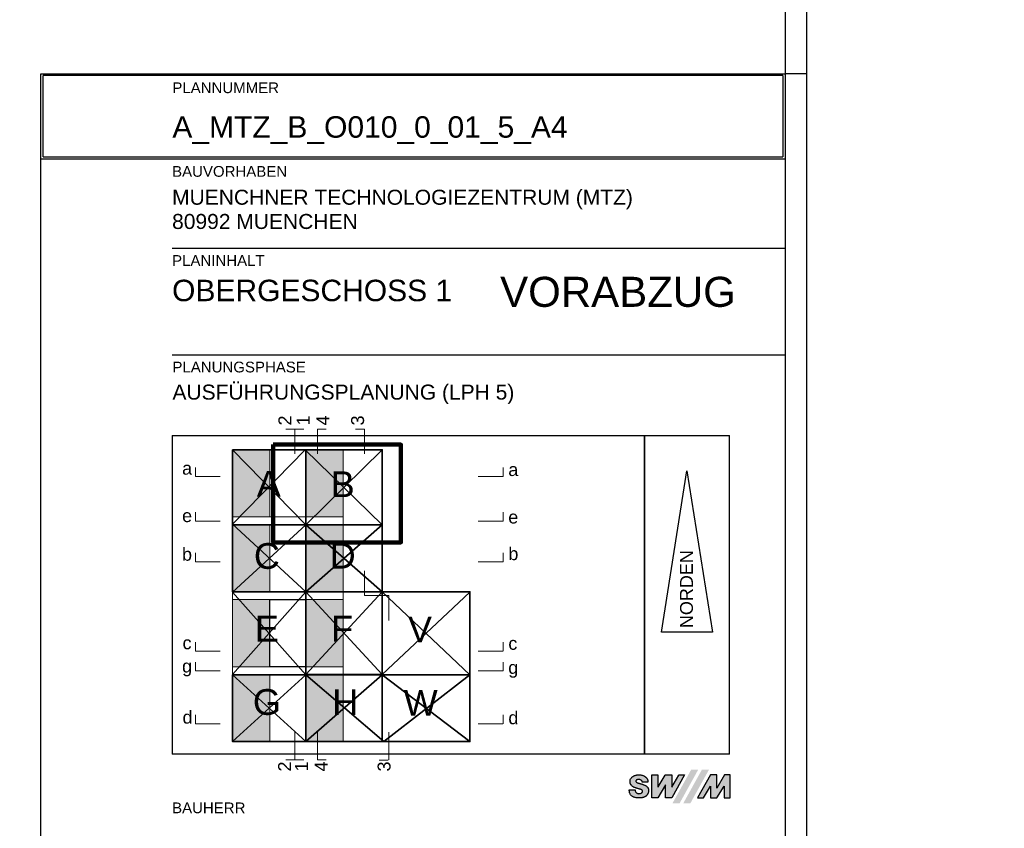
# Model space of a CAD drawing. Header units: metres. Extents: x -13 to 93, y -119 to 25.
# Tile 623 of 656: x -10.899 to -10.668, y -7.349 to -7.158. Entities that reach past the tile are written whole.
import ezdxf
from ezdxf.enums import TextEntityAlignment as Align

# ---------------------------------------------------------------- set-up
doc = ezdxf.new("R2010")
doc.units = ezdxf.units.M
doc.header["$LTSCALE"] = 0.00508
doc.linetypes.add('STYLE_17', pattern=[1.04164, 0.625, -0.20828, 0.06943, -0.13893])
for name, color, linetype, lineweight in [('Keine', 7, 'Continuous', 18), ('Plan-Kopf', 7, 'Continuous', 25), ('Plan-Planrahmen', 7, 'Continuous', 18)]:
    doc.layers.add(name, color=color, linetype=linetype, lineweight=lineweight)
doc.styles.add('Arial', font='ARIAL.TTF')

# ---------------------------------------------------------------- blocks, each defined once
blk = doc.blocks.new('*U1370')
at = {"layer": 'Plan-Planrahmen', "lineweight": 25}
for p, q in [((0.89, 0.1005), (-0.299, 0.1005)), ((0.705, 0.0955), (0.705, 0.1005)), ((0.89, 0.1005), (0.89, -0.7405)), ((-0.274, 0.0955), (0.885, 0.0955)), ((0.885, 0.0955), (0.885, -0.7355))]:
    blk.add_line(p, q, dxfattribs=at)
blk = doc.blocks.new('planlayout_50_4')
at = {"color": 3, "linetype": 'Continuous', "lineweight": 5}
blk.add_wipeout([(-0.33845, 0.13977), (-0.33845, -0.79023), (0.93655, -0.79023), (0.93655, 0.13977)], dxfattribs=at).dxf.layer = 'Plan-Planrahmen'
at = {"layer": 'Plan-Planrahmen', "color": 7}
blk.add_blockref('*U1370', (0, 0), dxfattribs=at)
blk = doc.blocks.new('*U1374')
at = {"layer": 'Plan-Planrahmen', "lineweight": 25}
for p, q in [((0.89, 0.1655), (0.89, -0.6755)), ((0.885, 0.1605), (0.885, -0.6705)), ((0.89, -0.3785), (0.885, -0.3785))]:
    blk.add_line(p, q, dxfattribs=at)
blk = doc.blocks.new('planlayout_50_2')
at = {"color": 3, "linetype": 'Continuous', "lineweight": 5}
blk.add_wipeout([(-0.33845, 0.20477), (-0.33845, -0.72523), (0.93655, -0.72523), (0.93655, 0.20477)], dxfattribs=at).dxf.layer = 'Plan-Planrahmen'
at = {"layer": 'Plan-Planrahmen', "color": 7}
blk.add_blockref('*U1374', (0, 0), dxfattribs=at)
blk = doc.blocks.new('*U1356')
for points in [[(-0.11511, 0.20925), (-0.11511, 0.21158), (-0.11998, 0.21158), (-0.11998, 0.20925)], [(-0.09801, 0.20925), (-0.09801, 0.21158), (-0.10288, 0.21158), (-0.10288, 0.20925)], [(-0.14181, 0.19665), (-0.13948, 0.19665), (-0.13948, 0.20152), (-0.14181, 0.20152)], [(-0.0651, 0.19633), (-0.06277, 0.19633), (-0.06277, 0.2012), (-0.0651, 0.2012)], [(-0.14181, 0.18549), (-0.13948, 0.18549), (-0.13948, 0.19036), (-0.14181, 0.19036)], [(-0.0651, 0.18517), (-0.06277, 0.18517), (-0.06277, 0.19003), (-0.0651, 0.19003)], [(-0.14183, 0.1764), (-0.1395, 0.1764), (-0.1395, 0.18127), (-0.14183, 0.18127)], [(-0.06508, 0.17653), (-0.06276, 0.17653), (-0.06276, 0.1814), (-0.06508, 0.1814)], [(-0.1417, 0.15556), (-0.13958, 0.15556), (-0.13958, 0.16043), (-0.1417, 0.16043)], [(-0.06508, 0.15543), (-0.06297, 0.15543), (-0.06297, 0.1603), (-0.06508, 0.1603)], [(-0.1417, 0.13806), (-0.13937, 0.13806), (-0.13937, 0.14293), (-0.1417, 0.14293)], [(-0.06508, 0.13793), (-0.06276, 0.13793), (-0.06276, 0.1428), (-0.06508, 0.1428)], [(-0.11517, 0.12781), (-0.11517, 0.13014), (-0.12004, 0.13014), (-0.12004, 0.12781)], [(-0.09178, 0.12781), (-0.09178, 0.13014), (-0.09665, 0.13014), (-0.09665, 0.12781)]]:
    blk.add_wipeout(points).dxf.layer = 'Plan-Kopf'
at = {"layer": 'Plan-Kopf', "char_height": 0.00303, "attachment_point": 1, "rotation": 90, "line_spacing_factor": 0.967741, "style": 'Arial'}
for s, insert in [('{\\C7;\\l2}', (-0.11916, 0.20925)), ('{\\C7;\\l3}', (-0.10205, 0.20925)), ('{\\C7;\\l2}', (-0.11922, 0.12781)), ('{\\C7;\\l3}', (-0.09583, 0.12781))]:
    blk.add_mtext(s, dxfattribs=dict(at, insert=insert))
at = {"layer": 'Plan-Kopf', "char_height": 0.00303, "attachment_point": 1, "line_spacing_factor": 0.967741, "style": 'Arial'}
for s, insert in [('{\\C7;\\la}', (-0.14181, 0.2007)), ('{\\C7;\\la}', (-0.0651, 0.20038)), ('{\\C7;\\le}', (-0.14181, 0.18954)), ('{\\C7;\\le}', (-0.0651, 0.18921)), ('{\\C7;\\lb}', (-0.14183, 0.18045)), ('{\\C7;\\lb}', (-0.06508, 0.18058)), ('{\\C7;\\lc}', (-0.1417, 0.15961)), ('{\\C7;\\lc}', (-0.06508, 0.15948)), ('{\\C7;\\ld}', (-0.1417, 0.14211)), ('{\\C7;\\ld}', (-0.06508, 0.14198))]:
    blk.add_mtext(s, dxfattribs=dict(at, insert=insert))
for points in [[(-0.14181, 0.15009), (-0.13948, 0.15009), (-0.13948, 0.15496), (-0.14181, 0.15496)], [(-0.0651, 0.14977), (-0.06277, 0.14977), (-0.06277, 0.15463), (-0.0651, 0.15463)]]:
    blk.add_wipeout(points).dxf.layer = 'Plan-Kopf'
for insert in [(-0.14181, 0.15414), (-0.0651, 0.15381)]:
    blk.add_mtext('{\\C7;\\lg}', dxfattribs=dict(at, insert=insert))
for points in [[(-0.11079, 0.20925), (-0.11079, 0.21158), (-0.11565, 0.21158), (-0.11565, 0.20925)], [(-0.11118, 0.12781), (-0.11118, 0.13014), (-0.11605, 0.13014), (-0.11605, 0.12781)]]:
    blk.add_wipeout(points).dxf.layer = 'Plan-Kopf'
at = {"layer": 'Plan-Kopf', "char_height": 0.00303, "attachment_point": 1, "rotation": 90, "line_spacing_factor": 0.967741, "style": 'Arial'}
for insert in [(-0.11483, 0.20925), (-0.11523, 0.12781)]:
    blk.add_mtext('{\\C7;\\l1}', dxfattribs=dict(at, insert=insert))
for points in [[(-0.10619, 0.20925), (-0.10619, 0.21158), (-0.11106, 0.21158), (-0.11106, 0.20925)], [(-0.10659, 0.12781), (-0.10659, 0.13014), (-0.11145, 0.13014), (-0.11145, 0.12781)]]:
    blk.add_wipeout(points).dxf.layer = 'Plan-Kopf'
for insert in [(-0.11024, 0.20925), (-0.11063, 0.12781)]:
    blk.add_mtext('{\\C7;\\l4}', dxfattribs=dict(at, insert=insert))
blk = doc.blocks.new('swm-logo_1_1')
at = {"layer": 'Plan-Kopf', "linetype": 'Continuous', "lineweight": 0}
for points in [[(-0.0237, 0.00188), (-0.02236, 0.00188), (-0.02235, 0.00188), (-0.02233, 0.00182), (-0.02231, 0.00168), (-0.02227, 0.00154), (-0.02222, 0.00146), (-0.02218, 0.00139), (-0.02214, 0.00134), (-0.02209, 0.00128), (-0.02203, 0.00122), (-0.02196, 0.00116), (-0.02186, 0.00111), (-0.02179, 0.00107), (-0.02169, 0.00104), (-0.02163, 0.00103), (-0.02155, 0.00101), (-0.02144, 0.001), (-0.02131, 0.00101), (-0.02122, 0.00103), (-0.02111, 0.00105), (-0.02104, 0.00107), (-0.02095, 0.00111), (-0.02081, 0.00118), (-0.02073, 0.00124), (-0.02068, 0.00129), (-0.02064, 0.00135), (-0.0206, 0.00144), (-0.02058, 0.00155), (-0.0206, 0.00168), (-0.02066, 0.0018), (-0.0207, 0.00185), (-0.02078, 0.00191), (-0.02084, 0.00194), (-0.02089, 0.00197), (-0.02095, 0.00199), (-0.02102, 0.00201), (-0.02109, 0.00204), (-0.02117, 0.00206), (-0.0213, 0.0021), (-0.02138, 0.00212), (-0.02149, 0.00216), (-0.02157, 0.00218), (-0.02167, 0.00221), (-0.02175, 0.00223), (-0.02185, 0.00226), (-0.02195, 0.00228), (-0.02202, 0.0023), (-0.02212, 0.00233), (-0.0222, 0.00235), (-0.02227, 0.00238), (-0.0224, 0.00242), (-0.02254, 0.00248), (-0.02268, 0.00255), (-0.02274, 0.00257), (-0.0228, 0.00261), (-0.0229, 0.00267), (-0.02296, 0.00271), (-0.02307, 0.0028), (-0.02315, 0.00288), (-0.02323, 0.00297), (-0.02328, 0.00303), (-0.02333, 0.00311), (-0.02336, 0.00315), (-0.02341, 0.00323), (-0.02343, 0.00328), (-0.02346, 0.00333), (-0.02348, 0.00339), (-0.0235, 0.00345), (-0.02352, 0.00357), (-0.02353, 0.00364), (-0.02354, 0.00373), (-0.02354, 0.00399), (-0.02352, 0.00416), (-0.0235, 0.00427), (-0.02346, 0.00437), (-0.02341, 0.00448), (-0.02335, 0.00458), (-0.02327, 0.00468), (-0.02321, 0.00475), (-0.02309, 0.00487), (-0.02298, 0.00497), (-0.0229, 0.00503), (-0.02283, 0.00508), (-0.02274, 0.00513), (-0.02265, 0.00518), (-0.02256, 0.00521), (-0.02248, 0.00525), (-0.02238, 0.00528), (-0.02228, 0.00532), (-0.02219, 0.00535), (-0.0221, 0.00537), (-0.02198, 0.00539), (-0.02191, 0.0054), (-0.02184, 0.00542), (-0.02149, 0.00543), (-0.02112, 0.00542), (-0.02097, 0.00541), (-0.02085, 0.00538), (-0.02075, 0.00536), (-0.02066, 0.00533), (-0.02055, 0.0053), (-0.02045, 0.00526), (-0.02031, 0.0052), (-0.02023, 0.00516), (-0.02016, 0.00513), (-0.02008, 0.00508), (-0.02001, 0.00504), (-0.01994, 0.005), (-0.01986, 0.00492), (-0.01979, 0.00486), (-0.01973, 0.0048), (-0.01968, 0.00475), (-0.01963, 0.00471), (-0.01959, 0.00466), (-0.01955, 0.00459), (-0.0195, 0.00453), (-0.01947, 0.00448), (-0.01944, 0.0044), (-0.01941, 0.00434), (-0.01939, 0.0043), (-0.01936, 0.00422), (-0.01934, 0.00414), (-0.01933, 0.00408), (-0.01932, 0.00403), (-0.01932, 0.00373), (-0.02069, 0.00373), (-0.0207, 0.00385), (-0.02072, 0.00395), (-0.02077, 0.00404), (-0.02081, 0.0041), (-0.02085, 0.00414), (-0.02091, 0.00419), (-0.02097, 0.00422), (-0.02104, 0.00426), (-0.02113, 0.0043), (-0.02122, 0.00432), (-0.02128, 0.00433), (-0.02144, 0.00434), (-0.02165, 0.00433), (-0.02173, 0.00432), (-0.02178, 0.00431), (-0.02183, 0.0043), (-0.02187, 0.00428), (-0.0219, 0.00427), (-0.02192, 0.00426), (-0.02194, 0.00426), (-0.02196, 0.00425), (-0.02198, 0.00423), (-0.022, 0.00422), (-0.02204, 0.00419), (-0.02208, 0.00415), (-0.02212, 0.0041), (-0.02214, 0.00404), (-0.02215, 0.00395), (-0.02214, 0.00387), (-0.02212, 0.0038), (-0.02209, 0.00376), (-0.02208, 0.00375), (-0.02207, 0.00374), (-0.02206, 0.00373), (-0.02204, 0.00372), (-0.02202, 0.00369), (-0.02196, 0.00364), (-0.02193, 0.00363), (-0.02191, 0.00362), (-0.02189, 0.00361), (-0.02186, 0.0036), (-0.02181, 0.00357), (-0.02178, 0.00356), (-0.02174, 0.00355), (-0.02171, 0.00354), (-0.02165, 0.00352), (-0.0216, 0.0035), (-0.02154, 0.00347), (-0.02149, 0.00346), (-0.02142, 0.00344), (-0.02133, 0.00341), (-0.02125, 0.00339), (-0.02115, 0.00337), (-0.02107, 0.00335), (-0.02102, 0.00333), (-0.02091, 0.0033), (-0.0208, 0.00327), (-0.02073, 0.00325), (-0.02062, 0.00321), (-0.02056, 0.00319), (-0.02049, 0.00316), (-0.02043, 0.00314), (-0.02039, 0.00312), (-0.02033, 0.0031), (-0.02026, 0.00307), (-0.02014, 0.00303), (-0.02006, 0.00299), (-0.02002, 0.00297), (-0.0199, 0.00291), (-0.01982, 0.00287), (-0.01976, 0.00284), (-0.0197, 0.00279), (-0.01965, 0.00275), (-0.01961, 0.00271), (-0.01957, 0.00268), (-0.01955, 0.00265), (-0.01947, 0.00258), (-0.01944, 0.00253), (-0.0194, 0.00249), (-0.01938, 0.00245), (-0.01934, 0.0024), (-0.01931, 0.00235), (-0.01928, 0.00229), (-0.01925, 0.00221), (-0.01922, 0.00212), (-0.0192, 0.00203), (-0.01917, 0.00178), (-0.0192, 0.00145), (-0.01922, 0.00133), (-0.01926, 0.00118), (-0.01928, 0.0011), (-0.01932, 0.00101), (-0.01934, 0.00097), (-0.01939, 0.00088), (-0.01941, 0.00084), (-0.01945, 0.00078), (-0.0195, 0.00072), (-0.01958, 0.00063), (-0.01967, 0.00054), (-0.0197, 0.00051), (-0.01978, 0.00045), (-0.01984, 0.0004), (-0.01992, 0.00035), (-0.01999, 0.00031), (-0.02005, 0.00027), (-0.02011, 0.00024), (-0.02018, 0.00022), (-0.02031, 0.00017), (-0.02038, 0.00014), (-0.02043, 0.00013), (-0.02051, 0.00011), (-0.02061, 0.00008), (-0.02072, 0.00006), (-0.02087, 0.00004), (-0.02107, 0.00002), (-0.02133, 0), (-0.02157, 0), (-0.02181, 0.00001), (-0.02194, 0.00002), (-0.02202, 0.00004), (-0.02212, 0.00005), (-0.0223, 0.00008), (-0.02243, 0.00012), (-0.02259, 0.00017), (-0.02271, 0.00022), (-0.02283, 0.00028), (-0.02296, 0.00035), (-0.02306, 0.00041), (-0.02317, 0.00049), (-0.02325, 0.00058), (-0.02332, 0.00065), (-0.02341, 0.00076), (-0.02348, 0.00087), (-0.02354, 0.00099), (-0.02359, 0.00109), (-0.02364, 0.00122), (-0.02367, 0.00138), (-0.0237, 0.00151), (-0.02372, 0.00173), (-0.02372, 0.00188)], [(-0.0184, 0.00541), (-0.01697, 0.00541), (-0.01697, 0.00261), (-0.01695, 0.00261), (-0.01529, 0.00538), (-0.01527, 0.00541), (-0.01373, 0.00541), (-0.01373, 0.00254), (-0.0137, 0.00254), (-0.01208, 0.00536), (-0.01205, 0.00541), (-0.01071, 0.00541), (-0.01373, 0), (-0.01519, 0), (-0.01519, 0.00307), (-0.017, 0), (-0.0184, 0)], [(-0.00764, 0), (-0.00626, 0), (-0.00464, 0.0028), (-0.00463, 0.0028), (-0.00463, 0), (-0.00313, 0), (-0.00141, 0.00278), (-0.00137, 0.00278), (-0.00137, 0), (0.00004, 0), (0.00004, 0.00541), (-0.00134, 0.00541), (-0.0031, 0.00233), (-0.00315, 0.00233), (-0.00315, 0.00541), (-0.00464, 0.00541), (-0.00766, 0)]]:
    blk.add_hatch(color=7, dxfattribs=at).paths.add_polyline_path(points)
at = {"layer": 'Plan-Kopf'}
for points in [[(-0.0237, 0.00188), (-0.02236, 0.00188), (-0.02235, 0.00188), (-0.02233, 0.00182), (-0.02231, 0.00168), (-0.02227, 0.00154), (-0.02223, 0.00146), (-0.02218, 0.00139), (-0.02214, 0.00134), (-0.02209, 0.00128), (-0.02203, 0.00122), (-0.02196, 0.00116), (-0.02186, 0.00111), (-0.02179, 0.00107), (-0.0217, 0.00104), (-0.02164, 0.00103), (-0.02155, 0.00101), (-0.02144, 0.001), (-0.02131, 0.00101), (-0.02122, 0.00103), (-0.02112, 0.00105), (-0.02104, 0.00107), (-0.02095, 0.00111), (-0.02081, 0.00118), (-0.02073, 0.00124), (-0.02068, 0.00129), (-0.02065, 0.00135), (-0.0206, 0.00144), (-0.02058, 0.00155), (-0.0206, 0.00168), (-0.02066, 0.0018), (-0.02071, 0.00185), (-0.02078, 0.00191), (-0.02084, 0.00194), (-0.02089, 0.00197), (-0.02095, 0.00199), (-0.02102, 0.00201), (-0.02109, 0.00204), (-0.02118, 0.00206), (-0.0213, 0.0021), (-0.02138, 0.00212), (-0.02149, 0.00216), (-0.02157, 0.00218), (-0.02167, 0.00221), (-0.02176, 0.00223), (-0.02185, 0.00226), (-0.02195, 0.00228), (-0.02202, 0.0023), (-0.02212, 0.00233), (-0.0222, 0.00235), (-0.02227, 0.00238), (-0.0224, 0.00242), (-0.02254, 0.00248), (-0.02268, 0.00255), (-0.02275, 0.00257), (-0.02281, 0.00261), (-0.0229, 0.00267), (-0.02296, 0.00271), (-0.02307, 0.0028), (-0.02315, 0.00288), (-0.02323, 0.00297), (-0.02329, 0.00303), (-0.02334, 0.00311), (-0.02336, 0.00315), (-0.02341, 0.00323), (-0.02343, 0.00328), (-0.02346, 0.00333), (-0.02348, 0.00339), (-0.02351, 0.00345), (-0.02353, 0.00357), (-0.02354, 0.00364), (-0.02354, 0.00373), (-0.02354, 0.00399), (-0.02352, 0.00416), (-0.0235, 0.00427), (-0.02347, 0.00437), (-0.02341, 0.00448), (-0.02335, 0.00458), (-0.02328, 0.00468), (-0.02322, 0.00475), (-0.02309, 0.00487), (-0.02299, 0.00497), (-0.0229, 0.00503), (-0.02283, 0.00508), (-0.02275, 0.00513), (-0.02265, 0.00518), (-0.02256, 0.00521), (-0.02248, 0.00525), (-0.02238, 0.00528), (-0.02229, 0.00532), (-0.02219, 0.00535), (-0.02211, 0.00537), (-0.02198, 0.00539), (-0.02191, 0.0054), (-0.02184, 0.00542), (-0.0215, 0.00543), (-0.02112, 0.00542), (-0.02097, 0.00541), (-0.02085, 0.00538), (-0.02075, 0.00536), (-0.02066, 0.00533), (-0.02055, 0.0053), (-0.02045, 0.00526), (-0.02031, 0.0052), (-0.02024, 0.00516), (-0.02016, 0.00513), (-0.02008, 0.00508), (-0.02001, 0.00504), (-0.01995, 0.005), (-0.01986, 0.00492), (-0.01979, 0.00486), (-0.01973, 0.0048), (-0.01968, 0.00475), (-0.01963, 0.00471), (-0.0196, 0.00466), (-0.01955, 0.00459), (-0.01951, 0.00453), (-0.01948, 0.00448), (-0.01944, 0.0044), (-0.01941, 0.00434), (-0.01939, 0.0043), (-0.01937, 0.00422), (-0.01934, 0.00414), (-0.01933, 0.00408), (-0.01932, 0.00403), (-0.01932, 0.00373), (-0.02069, 0.00373), (-0.0207, 0.00385), (-0.02072, 0.00395), (-0.02077, 0.00404), (-0.02081, 0.0041), (-0.02085, 0.00414), (-0.02091, 0.00419), (-0.02097, 0.00422), (-0.02104, 0.00426), (-0.02113, 0.0043), (-0.02122, 0.00432), (-0.02129, 0.00433), (-0.02144, 0.00434), (-0.02165, 0.00433), (-0.02173, 0.00432), (-0.02178, 0.00431), (-0.02183, 0.0043), (-0.02187, 0.00428), (-0.0219, 0.00427), (-0.02192, 0.00426), (-0.02194, 0.00426), (-0.02196, 0.00425), (-0.02198, 0.00423), (-0.022, 0.00422), (-0.02204, 0.00419), (-0.02208, 0.00415), (-0.02212, 0.0041), (-0.02214, 0.00404), (-0.02215, 0.00395), (-0.02214, 0.00387), (-0.02212, 0.0038), (-0.02209, 0.00376), (-0.02208, 0.00375), (-0.02207, 0.00374), (-0.02206, 0.00373), (-0.02205, 0.00372), (-0.02202, 0.00369), (-0.02196, 0.00364), (-0.02194, 0.00363), (-0.02191, 0.00362), (-0.02189, 0.00361), (-0.02186, 0.0036), (-0.02182, 0.00357), (-0.02178, 0.00356), (-0.02174, 0.00355), (-0.02171, 0.00354), (-0.02165, 0.00352), (-0.0216, 0.0035), (-0.02154, 0.00347), (-0.02149, 0.00346), (-0.02142, 0.00344), (-0.02133, 0.00341), (-0.02125, 0.00339), (-0.02115, 0.00337), (-0.02107, 0.00335), (-0.02102, 0.00333), (-0.02091, 0.0033), (-0.0208, 0.00327), (-0.02073, 0.00325), (-0.02062, 0.00321), (-0.02056, 0.00319), (-0.02049, 0.00316), (-0.02043, 0.00314), (-0.02039, 0.00312), (-0.02033, 0.0031), (-0.02026, 0.00307), (-0.02014, 0.00303), (-0.02007, 0.00299), (-0.02002, 0.00297), (-0.0199, 0.00291), (-0.01983, 0.00287), (-0.01976, 0.00284), (-0.0197, 0.00279), (-0.01966, 0.00275), (-0.01961, 0.00271), (-0.01957, 0.00268), (-0.01955, 0.00265), (-0.01948, 0.00258), (-0.01944, 0.00253), (-0.01941, 0.00249), (-0.01938, 0.00245), (-0.01934, 0.0024), (-0.01931, 0.00235), (-0.01928, 0.00229), (-0.01925, 0.00221), (-0.01922, 0.00212), (-0.0192, 0.00203), (-0.01917, 0.00178), (-0.0192, 0.00145), (-0.01922, 0.00133), (-0.01926, 0.00118), (-0.01928, 0.0011), (-0.01932, 0.00101), (-0.01934, 0.00097), (-0.01939, 0.00088), (-0.01941, 0.00084), (-0.01945, 0.00078), (-0.0195, 0.00072), (-0.01958, 0.00063), (-0.01967, 0.00054), (-0.0197, 0.00051), (-0.01978, 0.00045), (-0.01984, 0.0004), (-0.01992, 0.00035), (-0.01999, 0.00031), (-0.02005, 0.00027), (-0.02011, 0.00024), (-0.02018, 0.00022), (-0.02031, 0.00017), (-0.02038, 0.00014), (-0.02043, 0.00013), (-0.02051, 0.00011), (-0.02061, 0.00008), (-0.02072, 0.00006), (-0.02087, 0.00004), (-0.02107, 0.00002), (-0.02133, 0), (-0.02157, 0), (-0.02182, 0.00001), (-0.02194, 0.00002), (-0.02202, 0.00004), (-0.02212, 0.00005), (-0.0223, 0.00008), (-0.02243, 0.00012), (-0.02259, 0.00017), (-0.02271, 0.00022), (-0.02283, 0.00028), (-0.02296, 0.00035), (-0.02306, 0.00041), (-0.02317, 0.00049), (-0.02325, 0.00058), (-0.02332, 0.00065), (-0.02341, 0.00076), (-0.02348, 0.00087), (-0.02354, 0.00099), (-0.02359, 0.00109), (-0.02364, 0.00122), (-0.02367, 0.00138), (-0.0237, 0.00151), (-0.02372, 0.00173), (-0.02372, 0.00188), (-0.0237, 0.00188)], [(-0.0184, 0.00541), (-0.01697, 0.00541), (-0.01697, 0.00261), (-0.01695, 0.00261), (-0.01529, 0.00538), (-0.01528, 0.00541), (-0.01374, 0.00541), (-0.01374, 0.00254), (-0.0137, 0.00254), (-0.01208, 0.00536), (-0.01205, 0.00541), (-0.01072, 0.00541), (-0.01373, 0), (-0.01519, 0), (-0.01519, 0.00307), (-0.017, 0), (-0.0184, 0), (-0.0184, 0.00541)], [(-0.00764, 0), (-0.00626, 0), (-0.00464, 0.0028), (-0.00463, 0.0028), (-0.00463, 0), (-0.00313, 0), (-0.00141, 0.00278), (-0.00137, 0.00278), (-0.00137, 0), (0.00004, 0), (0.00004, 0.00541), (-0.00134, 0.00541), (-0.0031, 0.00233), (-0.00315, 0.00233), (-0.00315, 0.00541), (-0.00464, 0.00541), (-0.00766, 0), (-0.00764, 0)]]:
    blk.add_lwpolyline(points, dxfattribs=at)
at = {"layer": 'Plan-Kopf', "color": 7, "linetype": 'Continuous'}
for points in [[(-0.01356, -0.00128), (-0.01189, -0.00128), (-0.00916, 0.00666), (-0.0075, 0.00666)], [(-0.01103, -0.00128), (-0.00663, 0.00666), (-0.00936, -0.00128), (-0.00497, 0.00666)]]:
    blk.add_solid(points, dxfattribs=at)
blk = doc.blocks.new('*U1358')
at = {"layer": 'Plan-Kopf', "char_height": 0.006061, "attachment_point": 5, "line_spacing_factor": 0.967741, "style": 'Arial'}
for s, insert in [('{\\C7;\\lA}', (-0.12142, 0.19549)), ('{\\C7;\\lB}', (-0.10404, 0.19541)), ('{\\C7;\\lC}', (-0.12187, 0.17849)), ('{\\C7;\\lD}', (-0.10404, 0.17859)), ('{\\C7;\\lE}', (-0.12187, 0.16143)), ('{\\C7;\\lF}', (-0.10416, 0.16143)), ('{\\C7;\\lV}', (-0.08586, 0.16126)), ('{\\C7;\\lG}', (-0.12187, 0.14413)), ('{\\C7;\\lH}', (-0.10345, 0.14413)), ('{\\C7;\\lW}', (-0.0857, 0.14396))]:
    blk.add_mtext(s, dxfattribs=dict(at, insert=insert))
blk = doc.blocks.new('*U1359')
at = {"layer": 'Plan-Kopf', "linetype": 'Continuous', "lineweight": 0}
for points in [[(-0.12992, 0.20352), (-0.12115, 0.20352), (-0.12115, 0.18773), (-0.12992, 0.18773)], [(-0.11272, 0.20352), (-0.10395, 0.20352), (-0.10395, 0.18773), (-0.11272, 0.18773)], [(-0.12992, 0.18589), (-0.12115, 0.18589), (-0.12115, 0.1701), (-0.12992, 0.1701)], [(-0.11272, 0.18589), (-0.10395, 0.18589), (-0.10395, 0.1701), (-0.11272, 0.1701)], [(-0.12992, 0.16826), (-0.12115, 0.16826), (-0.12115, 0.15247), (-0.12992, 0.15247)], [(-0.11272, 0.16826), (-0.10395, 0.16826), (-0.10395, 0.15247), (-0.11272, 0.15247)], [(-0.12992, 0.15063), (-0.12115, 0.15063), (-0.12115, 0.13483), (-0.12992, 0.13483)], [(-0.11272, 0.15063), (-0.10395, 0.15063), (-0.10395, 0.13483), (-0.11272, 0.13483)]]:
    blk.add_hatch(color=254, dxfattribs=at).paths.add_polyline_path(points)
at = {"layer": 'Plan-Kopf', "color": 7, "linetype": 'Continuous', "lineweight": 35}
for p, q in [((-0.12992, 0.18599), (-0.11288, 0.20353)), ((-0.12992, 0.20352), (-0.11272, 0.18589)), ((-0.11288, 0.20353), (-0.09475, 0.18589)), ((-0.11272, 0.18589), (-0.09475, 0.20353)), ((-0.12992, 0.18599), (-0.11272, 0.1701)), ((-0.12992, 0.17004), (-0.11272, 0.18589)), ((-0.09475, 0.1701), (-0.11272, 0.18589)), ((-0.09475, 0.18589), (-0.11272, 0.1701)), ((-0.12992, 0.17004), (-0.11272, 0.1506)), ((-0.09475, 0.15063), (-0.11272, 0.1701)), ((-0.11272, 0.15063), (-0.09475, 0.1701)), ((-0.07411, 0.1506), (-0.09475, 0.1701)), ((-0.09475, 0.15063), (-0.07411, 0.17004)), ((-0.12992, 0.13484), (-0.11272, 0.1506)), ((-0.12992, 0.1506), (-0.11272, 0.13484)), ((-0.09434, 0.13484), (-0.11272, 0.1506)), ((-0.09475, 0.1506), (-0.11272, 0.13484)), ((-0.09475, 0.1506), (-0.07411, 0.13484)), ((-0.07411, 0.1506), (-0.09434, 0.13484))]:
    blk.add_line(p, q, dxfattribs=at)
at = {"layer": 'Plan-Kopf', "color": 7, "lineweight": 35}
blk.add_line((-0.12992, 0.15063), (-0.11272, 0.1701), dxfattribs=at)
at = {"layer": 'Plan-Kopf', "color": 7, "linetype": 'Continuous', "lineweight": 35}
for points in [[(-0.12992, 0.20353), (-0.11272, 0.20353), (-0.11272, 0.18589), (-0.12992, 0.18589)], [(-0.11272, 0.20353), (-0.09475, 0.20353), (-0.09475, 0.18589), (-0.11272, 0.18589)], [(-0.12992, 0.18589), (-0.11272, 0.18589), (-0.11272, 0.1701), (-0.12992, 0.1701)], [(-0.11272, 0.18589), (-0.09475, 0.18589), (-0.09475, 0.1701), (-0.11272, 0.1701)], [(-0.11272, 0.1701), (-0.09475, 0.1701), (-0.09475, 0.15063), (-0.11272, 0.15063)], [(-0.09475, 0.1701), (-0.07411, 0.1701), (-0.07411, 0.1506), (-0.09475, 0.1506)], [(-0.12992, 0.1506), (-0.11272, 0.1506), (-0.11272, 0.13484), (-0.12992, 0.13484)], [(-0.11272, 0.1506), (-0.09475, 0.1506), (-0.09475, 0.13484), (-0.11272, 0.13484)], [(-0.09475, 0.1506), (-0.07411, 0.1506), (-0.07411, 0.13484), (-0.09475, 0.13484)]]:
    blk.add_lwpolyline(points, close=True, dxfattribs=at)
at = {"layer": 'Plan-Kopf', "color": 7, "linetype": 'Continuous', "lineweight": 18}
for points in [[(-0.12992, 0.20352), (-0.12115, 0.20352), (-0.12115, 0.18773), (-0.12992, 0.18773)], [(-0.11272, 0.20352), (-0.10395, 0.20352), (-0.10395, 0.18773), (-0.11272, 0.18773)], [(-0.12992, 0.18773), (-0.10395, 0.18773), (-0.10395, 0.18589), (-0.12992, 0.18589)], [(-0.12992, 0.18589), (-0.12115, 0.18589), (-0.12115, 0.1701), (-0.12992, 0.1701)], [(-0.11272, 0.18589), (-0.10395, 0.18589), (-0.10395, 0.1701), (-0.11272, 0.1701)], [(-0.12992, 0.1701), (-0.10395, 0.1701), (-0.10395, 0.16826), (-0.12992, 0.16826)], [(-0.12992, 0.16826), (-0.12115, 0.16826), (-0.12115, 0.15247), (-0.12992, 0.15247)], [(-0.11272, 0.16826), (-0.10395, 0.16826), (-0.10395, 0.15247), (-0.11272, 0.15247)], [(-0.12992, 0.15243), (-0.10395, 0.15243), (-0.10395, 0.15059), (-0.12992, 0.15059)], [(-0.12992, 0.15063), (-0.12115, 0.15063), (-0.12115, 0.13483), (-0.12992, 0.13483)], [(-0.11272, 0.15063), (-0.10395, 0.15063), (-0.10395, 0.13483), (-0.11272, 0.13483)]]:
    blk.add_lwpolyline(points, close=True, dxfattribs=at)
at = {"layer": 'Plan-Kopf', "color": 7, "linetype": 'Continuous'}
blk.add_lwpolyline([(-0.12115, 0.16826), (-0.11272, 0.16826), (-0.11272, 0.15247), (-0.12115, 0.15247)], close=True, dxfattribs=at)
at = {"layer": 'Plan-Kopf', "color": 7}
blk.add_blockref('*U1358', (0, 0), dxfattribs=at)
blk = doc.blocks.new('*U1360')
at = {"layer": 'Plan-Kopf', "linetype": 'STYLE_17', "lineweight": 18}
for p, q in [((-0.11528, 0.20839), (-0.11738, 0.20839)), ((-0.11528, 0.20255), (-0.11528, 0.20839)), ((-0.11528, 0.20839), (-0.11318, 0.20839)), ((-0.10999, 0.20255), (-0.10999, 0.20839)), ((-0.10999, 0.20839), (-0.10789, 0.20839)), ((-0.09895, 0.20839), (-0.10105, 0.20839)), ((-0.09895, 0.20255), (-0.09895, 0.20839)), ((-0.13865, 0.19723), (-0.13865, 0.19933)), ((-0.06634, 0.19723), (-0.06634, 0.19933)), ((-0.13865, 0.19723), (-0.13285, 0.19723)), ((-0.07215, 0.19723), (-0.06634, 0.19723)), ((-0.13865, 0.18672), (-0.13865, 0.18882)), ((-0.06634, 0.18672), (-0.06634, 0.18882)), ((-0.13865, 0.18672), (-0.13285, 0.18672)), ((-0.07215, 0.18672), (-0.06634, 0.18672)), ((-0.13865, 0.17714), (-0.13865, 0.17924)), ((-0.06634, 0.17714), (-0.06634, 0.17924)), ((-0.13865, 0.17714), (-0.13285, 0.17714)), ((-0.07215, 0.17714), (-0.06634, 0.17714)), ((-0.09895, 0.1692), (-0.09895, 0.17504)), ((-0.09895, 0.1692), (-0.09315, 0.1692)), ((-0.09315, 0.16336), (-0.09315, 0.1692)), ((-0.13865, 0.15617), (-0.13865, 0.15827)), ((-0.06634, 0.15617), (-0.06634, 0.15827)), ((-0.13865, 0.15617), (-0.13285, 0.15617)), ((-0.07219, 0.15617), (-0.06639, 0.15617)), ((-0.13865, 0.15147), (-0.13865, 0.15357)), ((-0.06634, 0.15147), (-0.06634, 0.15357)), ((-0.13865, 0.15147), (-0.13285, 0.15147)), ((-0.07215, 0.15147), (-0.06634, 0.15147)), ((-0.13865, 0.13907), (-0.13865, 0.14117)), ((-0.13865, 0.13907), (-0.13285, 0.13907)), ((-0.07219, 0.13907), (-0.06639, 0.13907)), ((-0.06634, 0.13907), (-0.06634, 0.14117)), ((-0.11528, 0.13058), (-0.11528, 0.13706)), ((-0.10999, 0.13058), (-0.10999, 0.13706)), ((-0.09315, 0.13058), (-0.09315, 0.13706)), ((-0.11528, 0.13058), (-0.11738, 0.13058)), ((-0.11528, 0.13058), (-0.11318, 0.13058)), ((-0.10999, 0.13058), (-0.10789, 0.13058)), ((-0.09335, 0.13045), (-0.09545, 0.13045))]:
    blk.add_line(p, q, dxfattribs=at)
blk = doc.blocks.new('S_Plankopf_1_1')
at = {"layer": 'Keine', "color": 0, "flags": 1}
for tag, p in [('FL-Nr', (-0.24015, -0.00909)), ('KAT.Bl', (-0.24015, -0.01818)), ('Gehoert_zu_Plan', (-0.24015, -0.02727))]:
    blk.add_attdef(tag, p, '', height=0.00505, dxfattribs=at)
blk.add_wipeout([(-0.175, 0.292), (0, 0.292), (0, 0), (-0.175, 0)]).dxf.layer = 'Plan-Kopf'
at = {"layer": 'Plan-Kopf'}
for p, q in [((0, 0.292), (0, 0)), ((-0.1745, 0.2725), (-0.1745, 0.29162)), ((-0.0005, 0.29162), (-0.0005, 0.2725)), ((-0.175, 0.272), (0, 0.272)), ((-0.1745, 0.2725), (-0.0005, 0.2725)), ((-0.14415, 0.25097), (0, 0.25097)), ((-0.14415, 0.22591), (0, 0.22591)), ((-0.14415, 0.2069), (-0.14415, 0.13193)), ((-0.0331, 0.13193), (-0.0331, 0.2069)), ((-0.0331, 0.2069), (-0.0331, 0.13193)), ((-0.0131, 0.13193), (-0.0131, 0.2069))]:
    blk.add_line(p, q, dxfattribs=at)
for points in [[(-0.175, 0.292), (0, 0.292), (0, 0), (-0.175, 0)], [(-0.02909, 0.16061), (-0.02309, 0.19861), (-0.01709, 0.16061)]]:
    blk.add_lwpolyline(points, close=True, dxfattribs=at)
at = {"layer": 'Plan-Kopf', "color": 7}
blk.add_blockref('swm-logo_1_1', (-0.01293, 0.12159), dxfattribs=at)
at = {"layer": 'Plan-Kopf', "style": 'Arial'}
for tag, height, p in [('Plannummer', 0.00505, (-0.1441, 0.28202)), ('Planinhalt', 0.00505, (-0.14416, 0.24355)), ('Planungsphase', 0.00354, (-0.14408, 0.21887))]:
    blk.add_attdef(tag, text='', height=height, dxfattribs=at).set_placement(p, align=Align.TOP_LEFT)
for tag, p in [('Datum', (-0.14329, 0.00211)), ('Gezeichnet', (-0.13028, 0.00215)), ('Maßstab', (-0.11216, 0.00218)), ('Format', (-0.09928, 0.00214)), ('Index_Stand', (-0.08627, 0.00212)), ('Index', (-0.06815, 0.00215)), ('Blatt___Blatt', (-0.05613, 0.00214)), ('Aks', (-0.01113, 0.00215))]:
    blk.add_attdef(tag, text='', height=0.00152, dxfattribs=at).set_placement(p, align=Align.MIDDLE_LEFT)
at = {"layer": 'Plan-Kopf', "color": 7}
blk.add_blockref('*U1356', (0, 0), dxfattribs=at)
for points in [[(-0.1441, 0.28668), (-0.11902, 0.28668), (-0.11902, 0.29074), (-0.1441, 0.29074)], [(-0.14416, 0.26699), (-0.11714, 0.26699), (-0.11714, 0.27104), (-0.14416, 0.27104)], [(-0.14416, 0.25433), (-0.03581, 0.25433), (-0.03581, 0.26569), (-0.14416, 0.26569)], [(-0.14416, 0.24604), (-0.12243, 0.24604), (-0.12243, 0.2501), (-0.14416, 0.2501)], [(-0.14408, 0.22095), (-0.11272, 0.22095), (-0.11272, 0.22501), (-0.14408, 0.22501)], [(-0.02067, 0.16156), (-0.02067, 0.17989), (-0.02554, 0.17989), (-0.02554, 0.16156)], [(-0.14416, 0.11721), (-0.12695, 0.11721), (-0.12695, 0.12127), (-0.14416, 0.12127)]]:
    blk.add_wipeout(points).dxf.layer = 'Plan-Kopf'
at = {"layer": 'Plan-Kopf'}
for p, q in [((-0.0005, 0.29162), (-0.1745, 0.29162)), ((-0.14415, 0.2069), (-0.0131, 0.2069)), ((-0.0131, 0.13193), (-0.14415, 0.13193))]:
    blk.add_line(p, q, dxfattribs=at)
at = {"layer": 'Plan-Kopf', "color": 7}
for name in ['*U1360', '*U1359']:
    blk.add_blockref(name, (0, 0), dxfattribs=at)
at = {"layer": 'Plan-Kopf', "line_spacing_factor": 0.967741, "style": 'Arial'}
for s, insert, char_height, attachment_point in [('{\\C7;\\lPLANNUMMER}', (-0.1441, 0.28871), 0.0025254, 4), ('{\\C7;\\lBAUVORHABEN}', (-0.14416, 0.26902), 0.0025254, 4), ('{\\C7;\\lMUENCHNER TECHNOLOGIEZENTRUM (MTZ)\\P80992 MUENCHEN}', (-0.14416, 0.26473), 0.0035356, 1), ('{\\C7;\\lPLANINHALT}', (-0.14416, 0.24807), 0.0025254, 4), ('{\\C7;\\lPLANUNGSPHASE}', (-0.14408, 0.22298), 0.0025254, 4), ('{\\C7;\\lBAUHERR}', (-0.14416, 0.11924), 0.0025254, 4)]:
    blk.add_mtext(s, dxfattribs=dict(at, insert=insert, char_height=char_height, attachment_point=attachment_point))
at = {"layer": 'Plan-Kopf', "insert": (-0.02471, 0.16156), "char_height": 0.0030305, "attachment_point": 1, "rotation": 90, "line_spacing_factor": 0.967741, "style": 'Arial'}
blk.add_mtext('{\\C7;\\lNORDEN}', dxfattribs=at)

msp = doc.modelspace()

# ---------------------------------------------------------------- block references
at = {"layer": 'Plan-Planrahmen', "color": 7}
msp.add_blockref('planlayout_50_4', (-11.60436427, -7.30273174), dxfattribs=at)

# ---------------------------------------------------------------- next in the draw order: block references
msp.add_blockref('planlayout_50_2', (-11.60436427, -6.79273174), dxfattribs=at)

# ---------------------------------------------------------------- next in the draw order: block references
at = {"layer": 'Plan-Kopf', "color": 7}
ref = msp.add_blockref('S_Plankopf_1_1', (-10.71936427, -7.46323174), dxfattribs=at)
ref.add_attrib('Plannummer', 'A_MTZ_B_O010_0_01_5_A4', dxfattribs={"height": 0.0050508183, "style": 'Arial'}).set_placement((-10.86346427, -7.18120897), align=Align.TOP_LEFT)
ref.add_attrib('Planungsphase', 'AUSFÜHRUNGSPLANUNG (LPH 5)', dxfattribs={"height": 0.0035355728, "style": 'Arial'}).set_placement((-10.86344125, -7.24436427), align=Align.TOP_LEFT)
ref.add_attrib('Planinhalt', 'OBERGESCHOSS 1', dxfattribs={"height": 0.0050508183, "style": 'Arial'}).set_placement((-10.86352699, -7.219684), align=Align.TOP_LEFT)

# ---------------------------------------------------------------- next in the draw order: linework, layer by layer
at = {"layer": 'Plan-Kopf', "color": 7, "lineweight": 100}
msp.add_lwpolyline([(-10.83971779, -7.25849578), (-10.80971779, -7.25849578), (-10.80971779, -7.28149578), (-10.83971779, -7.28149578)], close=True, dxfattribs=at)

# ---------------------------------------------------------------- next in the draw order: texts
at = {"layer": 'Plan-Kopf', "color": 92, "insert": (-10.78638083, -7.218995), "char_height": 0.0070711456, "attachment_point": 1, "line_spacing_factor": 0.967741, "style": 'Arial'}
msp.add_mtext('{\\C1;\\lVORABZUG}', dxfattribs=at)

doc.saveas('drawing.dxf')
